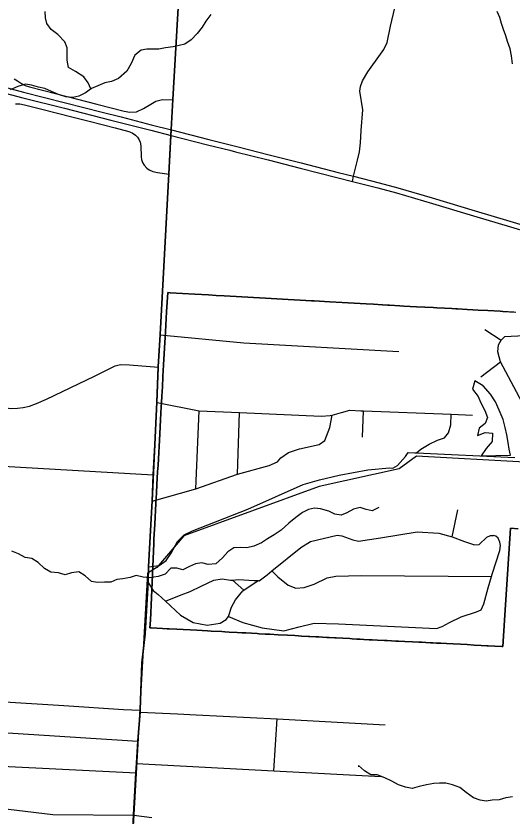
# Model space of a CAD drawing. Extents: x 114843 to 284848, y 317643 to 566895.
# Drawn here: x 218350 to 222655, y 425802 to 432743 of the extents above; entities that cross this region are included whole.
import ezdxf

# ---------------------------------------------------------------- set-up
doc = ezdxf.new("R2010")
doc.units = 0
for name, color, linetype in [('GM_X_City_Street', 7, 'Continuous'), ('GM_X_Corporation', 7, 'Continuous'), ('GM_X_County_Road', 7, 'Continuous'), ('GM_X_Minor_Lake', 7, 'Continuous'), ('GM_X_Minor_River', 7, 'Continuous'), ('GM_X_Rail_Line', 7, 'Continuous'), ('GM_X_State_Route', 7, 'Continuous'), ('GM_X_Township', 7, 'Continuous'), ('GM_X_Township_Road', 7, 'Continuous')]:
    doc.layers.add(name, color=color, linetype=linetype)

msp = doc.modelspace()

# ---------------------------------------------------------------- linework, layer by layer
at = {"layer": 'GM_X_City_Street'}
for p, q in [((222419, 430021.9), (222559.9, 429931.6)), ((222385.5, 429612.1), (222555.9, 429743.6)), ((219912.3, 428639.1), (219940.9, 429317.3)), ((220272.3, 428769), (220289.9, 429302.1)), ((221357.7, 429089), (221367.1, 429316.5)), ((218177.4, 428840.5), (219540.4, 428763.1)), ((222135.9, 428224.2), (222186.2, 428457.2)), ((220229.1, 427848.8), (220328.2, 427762))]:
    msp.add_line(p, q, dxfattribs=at)
for points in [[(221270.3, 431308), (221280.8, 431352.5), (221313.5, 431491.4), (221331.3, 431563.6), (221341.1, 431641.8), (221345.5, 431749.4), (221359.1, 431929.2), (221335.4, 432091.7), (221339.9, 432131.7), (221356.4, 432179.7), (221405.3, 432257.3), (221515.3, 432410.5), (221541.8, 432452.4), (221570.5, 432514.2), (221602.1, 432654.2), (221637.8, 432814.2)], [(218333.7, 432197.8), (218363.1, 432180.4), (218398.9, 432155.8), (218428.6, 432141.1), (218466.4, 432128.5), (218805.2, 432040.9), (219052.2, 431977.2), (219289.3, 431918), (219336.7, 431908.4), (219395.7, 431912.2), (219456, 431938.8), (219519.5, 431978.7), (219564.3, 432003.3), (219620.5, 432017), (219712.2, 432014.4)], [(218345.5, 431980), (218382, 431980.6), (218425.1, 431972.1), (218574.2, 431934.3), (218833.9, 431868.3), (218985.4, 431829.9), (219209.4, 431773.1), (219329.4, 431740.4), (219358.2, 431728.5), (219385.9, 431708.8), (219403.2, 431692.6), (219419, 431667.5), (219427.5, 431646.7), (219434.1, 431615.6), (219435.2, 431519.8), (219439.2, 431496.4), (219448.3, 431471.3), (219462.6, 431448), (219486.3, 431421.7), (219507, 431407), (219537.2, 431394), (219578.4, 431384.2), (219678.5, 431370.8)], [(222559.9, 429931.6), (222592, 429961.8), (222648.2, 429963.8), (223114.3, 429989.2), (223175.3, 429987.6), (223216.1, 429969.6), (223322.5, 429884.9)], [(219601.4, 429976.8), (220327.8, 429906.8), (221671.8, 429832.6)], [(222902.5, 429000.7), (222907.1, 429038.1), (222904.9, 429090.3), (222868.7, 429148.2), (222745.9, 429382.3), (222695.6, 429482.8), (222555.9, 429743.6), (222531.9, 429829.2), (222537.8, 429889.4), (222559.9, 429931.6)], [(217911.3, 429373), (218211.6, 429349.9), (218307.1, 429338), (218363.2, 429341.2), (218413.6, 429347.1), (218468.2, 429358.8), (218528.4, 429380.2), (218615.1, 429417.3), (219030.3, 429618.1), (219147.7, 429676.5), (219210.6, 429706.4), (219256.8, 429717.9), (219335.3, 429715.7), (219586.6, 429696.5)], [(219574.1, 429389.3), (219940.9, 429317.3), (220289.9, 429302.1), (220999.8, 429271.2), (221078.1, 429276.1), (221093.4, 429280.4), (221174.2, 429303.3), (221248.3, 429324.3), (221342.8, 429317.4), (221367.1, 429316.5), (222128.6, 429287.8), (222311.6, 429280.8)], [(219531.8, 428533.2), (219912.3, 428639.1), (220272.3, 428769), (220547.2, 428842.7), (220619.1, 428875.6), (220648.8, 428910.1), (220714.5, 428957), (220810.5, 428988.2), (220980.8, 429026.4), (221030.6, 429061), (221075.4, 429173.8), (221093.4, 429280.4)], [(221825.6, 428952.8), (221863.3, 428984.8), (221935.1, 429027.7), (222008.9, 429062.7), (222068.9, 429083.5), (222104.6, 429126), (222123.8, 429196.4), (222128.6, 429287.8)], [(219502.1, 427964.1), (219593.4, 427975), (219654.2, 428017.6), (219697.9, 428081), (219751.8, 428184.5), (219810.3, 428241.7), (219881.6, 428275.8), (220362, 428464.4), (220843.8, 428677.3), (220985.1, 428718.7), (221154.5, 428757.6), (221404.3, 428804.9), (221591.4, 428821.3), (221621.4, 428820.7), (221660, 428842.1), (221729.7, 428921), (221754.5, 428954.6), (221810.7, 428953.5), (221825.6, 428952.8), (222681.2, 428912.5)], [(219648.8, 427664.7), (219782.8, 427720.3), (219861.1, 427748.5), (219957.6, 427794.8), (220068.1, 427847.1), (220138.4, 427859.2), (220210.8, 427847.2), (220229.1, 427848.8), (220281.2, 427853.3), (220415.9, 427845.3), (220451, 427843.8), (220460.1, 427843.4), (220530.4, 427895.6), (220570.6, 427928.2), (220823.6, 428132.8), (220905.9, 428183.1), (221137, 428237.5), (221177.3, 428233.5), (221273.8, 428197.4), (221324.1, 428187.4), (221513.1, 428215.7), (221832.6, 428266.1), (222019.6, 428256.2), (222135.9, 428224.2), (222242.9, 428182), (222329.4, 428154), (222371.6, 428158), (222435.8, 428222.3), (222470, 428234.4), (222496.1, 428236.5)], [(219498.1, 427827.1), (219539.5, 427758.3), (219583.7, 427724.2), (219648.8, 427664.7), (219779, 427545.6), (219887.7, 427481.4), (220010.4, 427457.4), (220120.9, 427475.5), (220173.1, 427505.7), (220193.2, 427533.8), (220319.9, 427479.7), (220486.9, 427433.6), (220673.9, 427409.6), (220808.6, 427441.9), (220937.2, 427474.1), (221150.3, 427468.2), (222000.8, 427428.7), (222049, 427444.8), (222113.3, 427481), (222213.7, 427529.2), (222346.4, 427573.5), (222388.5, 427591.6), (222410.6, 427643.9), (222448.6, 427780.5), (222476.7, 427880.1), (222482.6, 427901), (222548.6, 428105.9), (222556.6, 428150.1), (222550.5, 428178.2), (222536.4, 428212.4), (222514.2, 428228.4), (222496.1, 428236.5)], [(220570.6, 427928.2), (220622.9, 427875.6), (220713.5, 427805.4), (220777.9, 427777.3), (220850.3, 427783.4), (220936.7, 427813.6), (221051.2, 427867.9), (221127.6, 427884), (221346.7, 427888.2), (222476.7, 427880.1)], [(220193.2, 427533.8), (220221.2, 427614.2), (220255.3, 427678.5), (220317.5, 427754.9), (220328.2, 427762), (220451, 427843.8)], [(216586.1, 426892.8), (217199.6, 426851.7), (218252.9, 426791), (218764.5, 426761.1), (219282.7, 426726.2), (219429.2, 426720.7)], [(216571.9, 426625), (217190.8, 426591.3), (218233.8, 426526.3), (219407.6, 426451.8)], [(216558.3, 426349.4), (217175.4, 426315.7), (218146.7, 426239.4), (218168.4, 426238.1), (219392.4, 426177)], [(217626.9, 425584.3), (217770, 425813.2), (217813.7, 425868.9), (217850, 425890.9), (217875.9, 425897.1), (217920.9, 425899.2), (218043.2, 425889.6), (218670.2, 425813.9), (219372.2, 425809.7)], [(219372.2, 425809.7), (219530.4, 425788.8)]]:
    msp.add_lwpolyline(points, dxfattribs=at)
at = {"layer": 'GM_X_Corporation'}
for points in [[(222708.9, 428294.7), (222641.1, 428298.7), (222594.1, 427545.1), (222577, 427271.6), (222567.2, 427272.2), (222507.2, 427275.4), (222447.3, 427278.6), (222436.7, 427279.2), (222387.3, 427281.9), (222327.4, 427285.1), (222267.4, 427288.4), (222207.5, 427291.6), (222143.2, 427295.1), (222087.6, 427298.1), (222038.8, 427300.7), (222027.7, 427301.3), (222001.2, 427302.7), (221967.8, 427304.4), (221946.7, 427305.4), (221907.9, 427307.3), (221872.2, 427309.1), (221848, 427310.3), (221792.6, 427313), (221725.2, 427316.3), (221668.8, 427319.1), (221647.9, 427320.1), (221608.9, 427322.1), (221571.6, 427323.9), (221548.9, 427325), (221488.8, 427328), (221442.1, 427330.3), (221428.9, 427330.9), (221416.8, 427331.5), (221368.7, 427334.1), (221338.3, 427335.8), (221308.7, 427337.4), (221268.3, 427339.6), (221248.7, 427340.7), (221187.2, 427344), (221128.8, 427347.2), (221117.4, 427347.8), (221068.9, 427350.5), (221047.1, 427351.7), (221009, 427353.7), (220977.9, 427355.4), (220951.5, 427356.9), (220900, 427359.7), (220889.1, 427360.3), (220829.2, 427363.5), (220802.5, 427365), (220769.3, 427366.8), (220705.9, 427370.2), (220624.5, 427374.7), (220553.1, 427378.6), (220511.7, 427380.8), (220461.1, 427383.6), (220442.1, 427384.6), (220345.5, 427389.9), (220311.4, 427391.7), (220270.5, 427393.9), (220200.9, 427397.7), (220161.7, 427399.9), (220135.7, 427401.3), (220043.9, 427406.3), (220012, 427408), (219918.8, 427413.1), (219862.3, 427416.2), (219802.4, 427419.4), (219744.9, 427422.6), (219680.1, 427426.1), (219662, 427426.8), (219622.9, 427429.1), (219523.1, 427435), (219513.1, 427435.6), (219516.6, 427500.4), (219520.1, 427566.6), (219523.5, 427631), (219545.4, 428165.5), (219547.3, 428205), (219554.2, 428333.8), (219557.4, 428393.3), (219560.6, 428453.1), (219564.6, 428513.6), (219569.4, 428604.4), (219573.3, 428678.2), (219576.4, 428733.5), (219579.5, 428788.2), (219582.7, 428844.5), (219585.8, 428899.3), (219588.9, 428954.8), (219591.9, 429008.8), (219595, 429063.6), (219598.1, 429118.9), (219601.5, 429179), (219604.8, 429238.3), (219608.2, 429298.3), (219611.1, 429348.6), (219615.7, 429437.6), (219618.7, 429490.4), (219620.3, 429518.4), (219625.8, 429617.2), (219628.4, 429665.5), (219631.3, 429717.2), (219644.7, 429956.9), (219647.6, 430002.6), (219657.8, 430176.4), (219667.6, 430342.8), (219686.9, 430340.9), (219901.7, 430328.7), (220020.8, 430322.1), (220086.5, 430318.4), (220157.6, 430314.5), (220261.1, 430308.7), (220410.7, 430300.5), (220516, 430294.6), (220614.3, 430289.2), (220712.6, 430283.7), (220816.1, 430278), (220915.2, 430272.5), (220938.4, 430271.2), (221075.1, 430263.4), (221180.1, 430257.3), (221284.5, 430251.3), (221388.7, 430245.4), (221452.5, 430241.7), (221531.9, 430237.1), (221578.8, 430234.5), (221592.1, 430233.7), (221681.7, 430228.6), (221715.7, 430226.6), (221826.7, 430220.6), (221970.9, 430213.1), (222001.5, 430211.5), (222068.7, 430207.9), (222131.8, 430204.6), (222166.7, 430202.6), (222181.9, 430201.7), (222267.5, 430196.6), (222316.7, 430193.7), (222360.8, 430191.2), (222446.2, 430186.4), (222553.7, 430180.4), (222576.2, 430179.1), (222688, 430172.9)], [(222670.5, 430173.9), (222576.2, 430179.1), (222553.7, 430180.4), (222446.2, 430186.4), (222360.8, 430191.2), (222316.7, 430193.7), (222267.5, 430196.6), (222181.9, 430201.7), (222166.7, 430202.6), (222131.8, 430204.6), (222068.7, 430207.9), (222001.5, 430211.5), (221970.9, 430213.1), (221826.7, 430220.6), (221715.7, 430226.6), (221681.7, 430228.6), (221592.1, 430233.7), (221578.8, 430234.5), (221531.9, 430237.1), (221452.5, 430241.7), (221388.7, 430245.4), (221284.5, 430251.3), (221180.1, 430257.3), (221075.1, 430263.4), (220938.4, 430271.2), (220915.2, 430272.5), (220816.1, 430278), (220712.6, 430283.7), (220614.3, 430289.2), (220516, 430294.6), (220410.7, 430300.5), (220261.1, 430308.7), (220157.6, 430314.5), (220086.5, 430318.4), (220020.8, 430322.1), (219901.7, 430328.7), (219686.9, 430340.9), (219667.6, 430342.8), (219657.8, 430176.4), (219647.6, 430002.6), (219644.7, 429956.9), (219631.3, 429717.2), (219628.4, 429665.5), (219625.8, 429617.2), (219620.3, 429518.4), (219618.7, 429490.4), (219615.7, 429437.6), (219611.1, 429348.6), (219608.2, 429298.3), (219604.8, 429238.3), (219601.5, 429179), (219598.1, 429118.9), (219595, 429063.6), (219591.9, 429008.8), (219588.9, 428954.8), (219585.8, 428899.3), (219582.7, 428844.5), (219579.5, 428788.2), (219576.4, 428733.5), (219573.3, 428678.2), (219569.4, 428604.4), (219564.6, 428513.6), (219560.6, 428453.1), (219557.4, 428393.3), (219554.2, 428333.8), (219547.3, 428205), (219545.4, 428165.5), (219523.5, 427631), (219520.1, 427566.6), (219516.6, 427500.4), (219513.1, 427435.6), (219523.1, 427435), (219622.9, 427429.1), (219662, 427426.8), (219680.1, 427426.1), (219744.9, 427422.6), (219802.4, 427419.4), (219862.3, 427416.2), (219918.8, 427413.1), (220012, 427408), (220043.9, 427406.3), (220135.7, 427401.3), (220161.7, 427399.9), (220200.9, 427397.7), (220270.5, 427393.9), (220311.4, 427391.7), (220345.5, 427389.9), (220442.1, 427384.6), (220461.1, 427383.6), (220511.7, 427380.8), (220553.1, 427378.6), (220624.5, 427374.7), (220705.9, 427370.2), (220769.3, 427366.8), (220802.5, 427365), (220829.2, 427363.5), (220889.1, 427360.3), (220900, 427359.7), (220951.5, 427356.9), (220977.9, 427355.4), (221009, 427353.7), (221047.1, 427351.7), (221068.9, 427350.5), (221117.4, 427347.8), (221128.8, 427347.2), (221187.2, 427344), (221248.7, 427340.7), (221268.3, 427339.6), (221308.7, 427337.4), (221338.3, 427335.8), (221368.7, 427334.1), (221416.8, 427331.5), (221428.9, 427330.9), (221442.1, 427330.3), (221488.8, 427328), (221548.9, 427325), (221571.6, 427323.9), (221608.9, 427322.1), (221647.9, 427320.1), (221668.8, 427319.1), (221725.2, 427316.3), (221792.6, 427313), (221848, 427310.3), (221872.2, 427309.1), (221907.9, 427307.3), (221946.7, 427305.4), (221967.8, 427304.4), (222001.2, 427302.7), (222027.7, 427301.3), (222038.8, 427300.7), (222087.6, 427298.1), (222143.2, 427295.1), (222207.5, 427291.6), (222267.4, 427288.4), (222327.4, 427285.1), (222387.3, 427281.9), (222436.7, 427279.2), (222447.3, 427278.6), (222507.2, 427275.4), (222567.2, 427272.2), (222577, 427271.6), (222594.1, 427545.1), (222641.1, 428298.7), (222708.9, 428294.7)]]:
    msp.add_lwpolyline(points, dxfattribs=at)
at = {"layer": 'GM_X_County_Road'}
for points in [[(219696.1, 431706.4), (219698.6, 431754.8), (219712.2, 432014.4), (219820, 433861.8), (219838.7, 434226.3), (219871.6, 434827.2), (219931, 435780.4), (219972.9, 436508), (219997.7, 436881), (220036.7, 437385.3), (220039, 437536.7), (220050.6, 437751.5)], [(219344.2, 425301.5), (219372.2, 425809.7), (219392.4, 426177), (219396.9, 426258.4), (219407.6, 426451.8), (219427.9, 426703.9), (219429.2, 426720.7), (219444.7, 427127), (219473.2, 427381), (219498.1, 427827.1), (219502.1, 427964.1), (219531.8, 428533.2), (219540.4, 428763.1), (219574.1, 429389.3), (219586.6, 429696.5), (219601.4, 429976.8), (219678.5, 431370.8), (219696.1, 431706.4)]]:
    msp.add_lwpolyline(points, dxfattribs=at)
at = {"layer": 'GM_X_Minor_Lake'}
for points in [[(222642.7, 428933.3), (222630.8, 428983.4), (222621, 429043.6), (222611.1, 429109.8), (222597.2, 429172), (222579.4, 429242.2), (222543.5, 429322.4), (222511.6, 429394.7), (222469.7, 429460.9), (222403.8, 429533.3), (222331.8, 429577.6), (222313.6, 429505.5), (222361.5, 429441.2), (222381.4, 429391), (222419.3, 429318.8), (222441.2, 429258.6), (222421, 429206.5), (222370.8, 429166.6), (222354.6, 429102.5), (222422.8, 429130.4), (222484.9, 429122.2), (222482.7, 429050), (222430.5, 428990), (222388.2, 428926)], [(222388.2, 428926), (222642.7, 428933.3)]]:
    msp.add_lwpolyline(points, dxfattribs=at)
at = {"layer": 'GM_X_Minor_River'}
for points in [[(218998.7, 432109.5), (218976.2, 432161.8), (218938.3, 432214.1), (218866.3, 432260.3), (218806.4, 432296.6), (218794.5, 432358.8), (218794.6, 432412.9), (218792.7, 432467), (218774.8, 432517.2), (218712.8, 432581.5), (218654.9, 432625.8), (218619, 432678), (218607.1, 432728.1), (218603.2, 432782.3)], [(222660.3, 432327.8), (222650.5, 432396), (222640.6, 432458.2), (222616.7, 432520.4), (222600.8, 432570.5), (222582.8, 432624.7), (222564.9, 432676.9), (222549, 432731), (222527.1, 432781.2)], [(220039.8, 432754.9), (219997.7, 432698.9), (219965.6, 432644.8), (219923.5, 432590.8), (219871.4, 432536.8), (219815.3, 432498.8), (219765.2, 432486.9), (219713.2, 432475), (219649.1, 432467.1), (219591.1, 432455.2), (219487, 432455.4), (219437, 432447.5), (219382.9, 432401.5), (219350.7, 432331.4), (219312.6, 432263.3), (219238.4, 432201.4), (219178.3, 432175.4), (219120.3, 432163.5), (219060.2, 432137.6), (219004.1, 432113.7), (218954, 432075.7), (218896, 432047.7), (218843.9, 432035.8), (218781.9, 432040), (218719.9, 432062.2), (218657.9, 432086.4), (218599.9, 432112.6), (218545.9, 432124.7), (218485.9, 432142.9), (218431.9, 432151.1), (218365.8, 432131.1), (218299.8, 432103.2)], [(221500.6, 428478.5), (221442.5, 428450.5), (221390.5, 428460.7), (221336.5, 428478.8), (221278.5, 428462.9), (221222.4, 428433), (221172.3, 428411), (221118.3, 428421.2), (221064.3, 428447.4), (220994.3, 428467.6), (220940.3, 428473.7), (220890.3, 428459.8), (220836.2, 428433.9), (220778.1, 428391.9), (220718, 428341.9), (220651.8, 428281.9), (220591.7, 428241.9), (220531.6, 428206), (220481.5, 428172), (220415.4, 428144.1), (220353.4, 428128.1), (220297.3, 428130.3), (220241.3, 428128.4), (220189.2, 428094.4), (220141.1, 428040.4), (220085, 427990.4), (220018.9, 427984.5), (219962.9, 427998.7), (219908.9, 427988.8), (219854.8, 427966.9), (219798.7, 427936.9), (219744.7, 427953.1), (219692.7, 427953.2), (219644.6, 427901.2), (219584.5, 427879.2), (219508.4, 427867.4), (219454.4, 427873.5), (219394.4, 427887.7), (219340.3, 427871.8), (219278.3, 427859.9), (219226.3, 427854), (219174.2, 427832), (219118.2, 427830.2), (219058.1, 427826.3), (219006.1, 427836.4), (218950.2, 427884.7), (218896.2, 427918.9), (218832.2, 427911), (218776.1, 427895.1), (218718.1, 427911.3), (218652.1, 427917.4), (218596.1, 427949.6), (218542.2, 427999.9), (218488.2, 428036.1), (218428.2, 428044.3), (218372.2, 428076.5), (218314.2, 428098.7)], [(222658.4, 425969.2), (222602.4, 425959.3), (222544.3, 425941.3), (222484.3, 425939.5), (222430.2, 425931.6), (222378.2, 425939.7), (222320.2, 425959.9), (222256.3, 426006.2), (222202.3, 426048.4), (222138.4, 426072.6), (222080.4, 426086.8), (222026.3, 426086.9), (221976.3, 426083), (221912.2, 426073.1), (221850.2, 426059.2), (221790.1, 426041.3), (221732.1, 426051.5), (221670.1, 426071.7), (221612.1, 426103.9), (221550.2, 426134.1), (221486.2, 426158.3), (221430.1, 426160.4), (221376.2, 426194.6), (221322.3, 426238.9), (221324.2, 426228.9)]]:
    msp.add_lwpolyline(points, dxfattribs=at)
at = {"layer": 'GM_X_Rail_Line'}
msp.add_lwpolyline([(225517.9, 428997.9), (223291, 429136.2), (223095.9, 429099.1), (222766.8, 428871.9), (221826.4, 428925.1), (221675.7, 428813.6), (220980.1, 428661.8), (219807.6, 428233), (219571.5, 427958.6), (219491.3, 427909.7), (218985, 418969.4)], dxfattribs=at)
at = {"layer": 'GM_X_State_Route'}
for points in [[(216390.7, 432282.7), (216568.6, 432273.1), (217127.6, 432242.6), (217437.5, 432222.8), (217520.3, 432216.4), (217587.7, 432209), (217725, 432191), (217810.8, 432176.1), (217926.2, 432152.9), (218155.2, 432099.5), (218410.6, 432033.6), (218770.2, 431942.3), (219171.9, 431839.6), (219520, 431751.5), (219696.1, 431706.4), (220012.6, 431626.2), (220205.4, 431578)], [(216393.5, 432330.4), (216571.3, 432320.1), (216860.4, 432304.4), (217130.3, 432289.8), (217311.6, 432278.6), (217440.4, 432270.5), (217521.8, 432263.2), (217609.6, 432253.9), (217728.4, 432238), (217812.2, 432224.6), (217934.6, 432200.6), (218166.7, 432147.9), (218415.2, 432083), (218778.8, 431990.3), (219097.9, 431909.5), (219262, 431867.7), (219522.6, 431799.9), (219698.6, 431754.8), (220024.5, 431671.5), (220209.9, 431624.3)], [(220209.9, 431624.3), (220266.6, 431609.9), (220548.2, 431538.8), (220826, 431467.7), (221146.3, 431386), (221280.8, 431352.5), (221503.5, 431295.1), (221664.7, 431251.2), (221963.1, 431164.8), (222334.4, 431053.5), (222637.6, 430961.4), (222973.7, 430860.9), (223265.2, 430772.3), (223424.3, 430724.6), (223625.4, 430664.4)], [(220205.4, 431578), (220256.1, 431565.3), (220537.7, 431494.3), (220815.5, 431423.1), (221135.8, 431341.5), (221270.3, 431308), (221490.1, 431251.4), (221653.6, 431207.2), (221965.2, 431116.7), (222320.8, 431009), (222642.6, 430912.5), (222950, 430819.6), (222960.1, 430816.5), (223205.3, 430743), (223271.7, 430723.1), (223428.2, 430676), (223611.7, 430620), (223822.2, 430556.9), (224008.9, 430501.5), (224177.8, 430448.3), (224335.5, 430397.1), (224531.1, 430329.5), (224680.3, 430274.1)]]:
    msp.add_lwpolyline(points, dxfattribs=at)
at = {"layer": 'GM_X_Township'}
for points in [[(219343, 425304.4), (219371, 425812.6), (219391.2, 426179.8), (219395.7, 426261.3), (219406.4, 426454.6), (219426.7, 426706.8), (219428, 426723.5), (219443.6, 427129.9), (219472, 427383.9), (219496.9, 427829.9), (219500.9, 427967), (219530.7, 428536.1), (219572.9, 429392.2), (219585.4, 429699.3), (219600.3, 429979.6), (219677.4, 431373.7), (219694.9, 431709.2), (219697.4, 431757.6), (219711, 432017.2), (219818.8, 433864.6), (219837.5, 434229.1), (219870.5, 434830.1), (219929.8, 435783.2), (219971.7, 436510.8)], [(219971.7, 436510.8), (219929.8, 435783.2), (219870.5, 434830.1), (219837.5, 434229.1), (219818.8, 433864.6), (219711, 432017.2), (219697.4, 431757.6), (219694.9, 431709.2), (219677.4, 431373.7), (219600.3, 429979.6), (219585.4, 429699.3), (219572.9, 429392.2), (219530.7, 428536.1), (219500.9, 427967), (219496.9, 427829.9), (219472, 427383.9), (219443.6, 427129.9), (219428, 426723.5), (219426.7, 426706.8), (219406.4, 426454.6), (219395.7, 426261.3), (219391.2, 426179.8), (219371, 425812.6), (219343, 425304.4)]]:
    msp.add_lwpolyline(points, dxfattribs=at)
at = {"layer": 'GM_X_Township_Road'}
for p, q in [((219427.9, 426703.9), (219752.5, 426687.6)), ((219752.5, 426687.6), (219914.8, 426679.4)), ((219914.8, 426679.4), (220618.1, 426644.1)), ((220589.3, 426192.7), (220618.1, 426644.1)), ((220618.1, 426644.1), (221554.1, 426593))]:
    msp.add_line(p, q, dxfattribs=at)
msp.add_lwpolyline([(219396.9, 426258.4), (220589.3, 426192.7), (221519.3, 426145.6)], dxfattribs=at)

doc.saveas('drawing.dxf')
